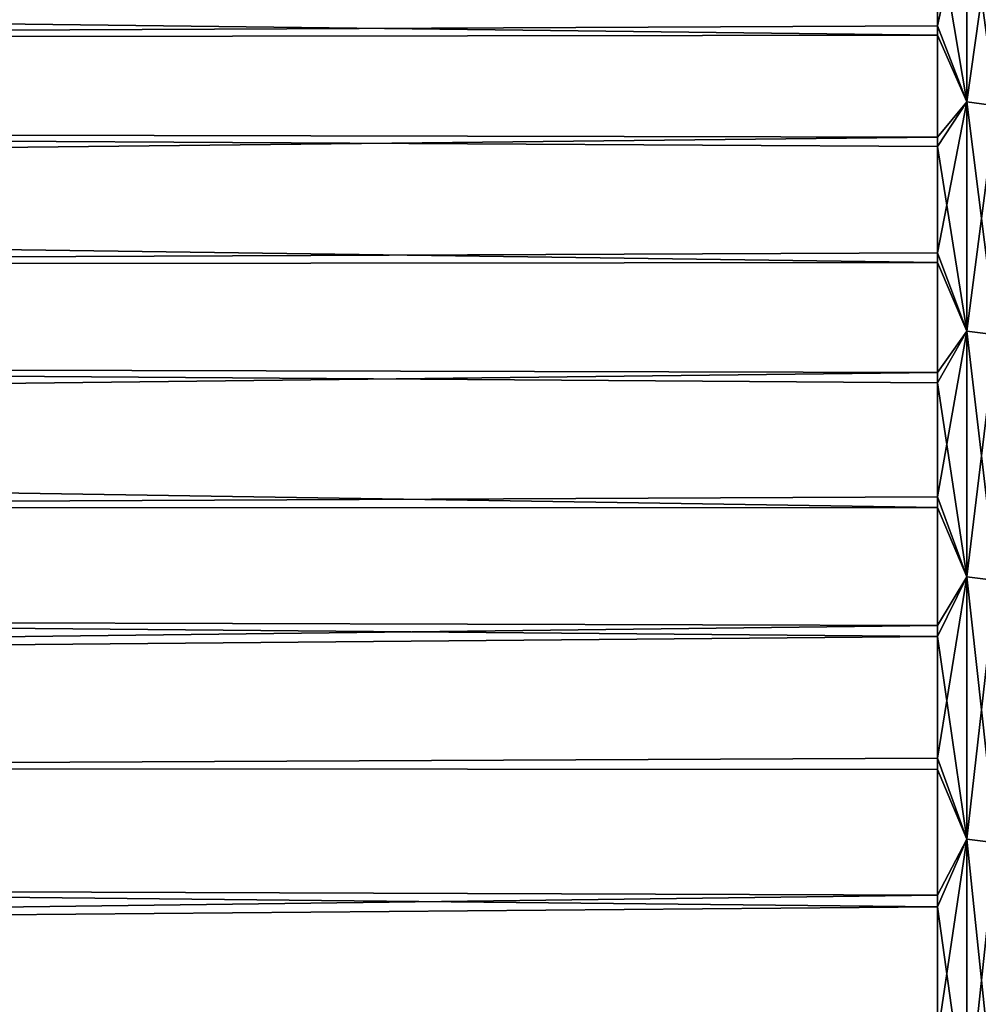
# Model space of a CAD drawing. Header units: millimetres. Extents: x -161 to 161, y -94 to 1149.
# Tile 712 of 1056: x 158.81 to 160.38, y -38.98 to -37.37. Entities that reach past the tile are written whole.
import ezdxf

# ---------------------------------------------------------------- set-up
doc = ezdxf.new("R2010")
doc.units = ezdxf.units.MM
doc.header["$LTSCALE"] = 81.481481
doc.layers.add('378', color=7, linetype='CONTINUOUS')
doc.layers.add('385', color=7, linetype='CONTINUOUS')

msp = doc.modelspace()

# ---------------------------------------------------------------- linework, layer by layer
at = {"layer": '378', "color": 7, "linetype": 'CONTINUOUS', "true_color": 0xaaaaaa}
for points in [[(160.3087, -37.2206, -9.0931), (160.3087, -37.396, -9.4775), (135.8923, -37.104, -8.8259), (160.3087, -37.2206, -9.0931)], [(135.8923, -37.104, -8.8259), (160.3087, -37.396, -9.4775), (136.2357, -37.4357, -9.5623), (135.8923, -37.104, -8.8259)], [(131.8, -37.5033, 9.6036), (160.3087, -37.2064, 8.961), (131.8, -37.1563, 8.8473), (131.8, -37.5033, 9.6036)], [(160.3087, -37.3811, 9.3456), (160.3087, -37.2064, 8.961), (131.8, -37.5033, 9.6036), (160.3087, -37.3811, 9.3456)], [(160.3087, -37.5631, 9.7268), (160.3087, -37.3811, 9.3456), (131.8, -37.5033, 9.6036), (160.3087, -37.5631, 9.7268)], [(160.3087, -37.396, -9.4775), (160.3087, -37.5786, -9.8584), (136.2357, -37.4357, -9.5623), (160.3087, -37.396, -9.4775)], [(160.3087, -37.5786, -9.8584), (160.3087, -37.7684, -10.2358), (136.2357, -37.4357, -9.5623), (160.3087, -37.5786, -9.8584)], [(136.2357, -37.4357, -9.5623), (160.3087, -37.7684, -10.2358), (136.573, -37.7945, -10.2858), (136.2357, -37.4357, -9.5623)], [(131.8, -37.8782, 10.3464), (160.3087, -37.5631, 9.7268), (131.8, -37.5033, 9.6036), (131.8, -37.8782, 10.3464)], [(160.3087, -37.7522, 10.1043), (160.3087, -37.5631, 9.7268), (131.8, -37.8782, 10.3464), (160.3087, -37.7522, 10.1043)], [(160.3087, -37.9485, 10.4782), (160.3087, -37.7522, 10.1043), (131.8, -37.8782, 10.3464), (160.3087, -37.9485, 10.4782)], [(160.3087, -37.7684, -10.2358), (160.3087, -37.9653, -10.6095), (136.573, -37.7945, -10.2858), (160.3087, -37.7684, -10.2358)], [(160.3087, -37.9653, -10.6095), (160.3087, -38.1693, -10.9794), (136.573, -37.7945, -10.2858), (160.3087, -37.9653, -10.6095)], [(136.573, -37.7945, -10.2858), (160.3087, -38.1693, -10.9794), (136.9032, -38.1779, -10.9938), (136.573, -37.7945, -10.2858)], [(131.8, -38.2807, 11.0746), (160.3087, -37.9485, 10.4782), (131.8, -37.8782, 10.3464), (131.8, -38.2807, 11.0746)], [(160.3087, -38.1518, 10.8483), (160.3087, -37.9485, 10.4782), (131.8, -38.2807, 11.0746), (160.3087, -38.1518, 10.8483)], [(160.3087, -38.3622, 11.2145), (160.3087, -38.1518, 10.8483), (131.8, -38.2807, 11.0746), (160.3087, -38.3622, 11.2145)], [(160.3087, -38.1693, -10.9794), (160.3087, -38.3803, -11.3453), (136.9032, -38.1779, -10.9938), (160.3087, -38.1693, -10.9794)], [(136.9032, -38.1779, -10.9938), (160.3087, -38.3803, -11.3453), (137.2249, -38.5837, -11.6836), (136.9032, -38.1779, -10.9938)], [(131.8, -38.7101, 11.7873), (160.3087, -38.3622, 11.2145), (131.8, -38.2807, 11.0746), (131.8, -38.7101, 11.7873)], [(160.3087, -38.5794, 11.5767), (160.3087, -38.3622, 11.2145), (131.8, -38.7101, 11.7873), (160.3087, -38.5794, 11.5767)], [(160.3087, -38.3803, -11.3453), (160.3087, -38.5982, -11.7073), (137.2249, -38.5837, -11.6836), (160.3087, -38.3803, -11.3453)], [(160.3087, -38.8036, 11.9348), (160.3087, -38.5794, 11.5767), (131.8, -38.7101, 11.7873), (160.3087, -38.8036, 11.9348)], [(160.3087, -38.5982, -11.7073), (160.3087, -38.823, -12.065), (137.2249, -38.5837, -11.6836), (160.3087, -38.5982, -11.7073)], [(137.2249, -38.5837, -11.6836), (160.3087, -38.823, -12.065), (137.5382, -39.0125, -12.3557), (137.2249, -38.5837, -11.6836)], [(131.8, -39.1659, 12.4835), (160.3087, -38.8036, 11.9348), (131.8, -38.7101, 11.7873), (131.8, -39.1659, 12.4835)], [(160.3087, -39.0346, 12.2886), (160.3087, -38.8036, 11.9348), (131.8, -39.1659, 12.4835), (160.3087, -39.0346, 12.2886)], [(160.3087, -38.823, -12.065), (160.3087, -39.0545, -12.4185), (137.5382, -39.0125, -12.3557), (160.3087, -38.823, -12.065)]]:
    msp.add_3dface(points, dxfattribs=at)
at = {"layer": '385', "color": 7, "linetype": 'CONTINUOUS', "true_color": 0xaaaaaa}
for points in [[(160.3087, -37.2206, -9.0931), (160.3564, -37.1586, -8.9467), (160.3564, -37.5055, -9.7029), (160.3087, -37.2206, -9.0931)], [(160.3087, -37.2064, 8.961), (160.3087, -37.3811, 9.3456), (160.3564, -37.1586, 8.8467), (160.3087, -37.2064, 8.961)], [(160.3087, -37.3811, 9.3456), (160.3564, -37.5055, 9.6029), (160.3564, -37.1586, 8.8467), (160.3087, -37.3811, 9.3456)], [(160.3564, -37.5055, 9.6029), (160.4045, -37.165, 8.8439), (160.3564, -37.1586, 8.8467), (160.3564, -37.5055, 9.6029)], [(160.4045, -37.165, -8.9439), (160.4045, -37.5118, -9.6999), (160.3564, -37.1586, -8.9467), (160.4045, -37.165, -8.9439)], [(160.3564, -37.1586, -8.9467), (160.4045, -37.5118, -9.6999), (160.3564, -37.5055, -9.7029), (160.3564, -37.1586, -8.9467)], [(160.4045, -37.5118, 9.5999), (160.4045, -37.165, 8.8439), (160.3564, -37.5055, 9.6029), (160.4045, -37.5118, 9.5999)], [(160.3087, -37.396, -9.4775), (160.3087, -37.2206, -9.0931), (160.3564, -37.5055, -9.7029), (160.3087, -37.396, -9.4775)], [(160.3087, -37.3811, 9.3456), (160.3087, -37.5631, 9.7268), (160.3564, -37.5055, 9.6029), (160.3087, -37.3811, 9.3456)], [(160.3087, -37.5786, -9.8584), (160.3087, -37.396, -9.4775), (160.3564, -37.5055, -9.7029), (160.3087, -37.5786, -9.8584)], [(160.3087, -37.5786, -9.8584), (160.3564, -37.5055, -9.7029), (160.3564, -37.8805, -10.4457), (160.3087, -37.5786, -9.8584)], [(160.3087, -37.5631, 9.7268), (160.3087, -37.7522, 10.1043), (160.3564, -37.5055, 9.6029), (160.3087, -37.5631, 9.7268)], [(160.3087, -37.7522, 10.1043), (160.3564, -37.8805, 10.3457), (160.3564, -37.5055, 9.6029), (160.3087, -37.7522, 10.1043)], [(160.3564, -37.8805, 10.3457), (160.4045, -37.5118, 9.5999), (160.3564, -37.5055, 9.6029), (160.3564, -37.8805, 10.3457)], [(160.4045, -37.5118, -9.6999), (160.4045, -37.8866, -10.4424), (160.3564, -37.5055, -9.7029), (160.4045, -37.5118, -9.6999)], [(160.3564, -37.5055, -9.7029), (160.4045, -37.8866, -10.4424), (160.3564, -37.8805, -10.4457), (160.3564, -37.5055, -9.7029)], [(160.4045, -37.8866, 10.3424), (160.4045, -37.5118, 9.5999), (160.3564, -37.8805, 10.3457), (160.4045, -37.8866, 10.3424)], [(160.3087, -37.7684, -10.2358), (160.3087, -37.5786, -9.8584), (160.3564, -37.8805, -10.4457), (160.3087, -37.7684, -10.2358)], [(160.3087, -37.7522, 10.1043), (160.3087, -37.9485, 10.4782), (160.3564, -37.8805, 10.3457), (160.3087, -37.7522, 10.1043)], [(160.3087, -37.9653, -10.6095), (160.3087, -37.7684, -10.2358), (160.3564, -37.8805, -10.4457), (160.3087, -37.9653, -10.6095)], [(160.3087, -37.9653, -10.6095), (160.3564, -37.8805, -10.4457), (160.3564, -38.2829, -11.1739), (160.3087, -37.9653, -10.6095)], [(160.3087, -37.9485, 10.4782), (160.3087, -38.1518, 10.8483), (160.3564, -37.8805, 10.3457), (160.3087, -37.9485, 10.4782)], [(160.3087, -38.1518, 10.8483), (160.3564, -38.2829, 11.0739), (160.3564, -37.8805, 10.3457), (160.3087, -38.1518, 10.8483)], [(160.3564, -38.2829, 11.0739), (160.4045, -37.8866, 10.3424), (160.3564, -37.8805, 10.3457), (160.3564, -38.2829, 11.0739)], [(160.4045, -37.8866, -10.4424), (160.4045, -38.289, -11.1704), (160.3564, -37.8805, -10.4457), (160.4045, -37.8866, -10.4424)], [(160.3564, -37.8805, -10.4457), (160.4045, -38.289, -11.1704), (160.3564, -38.2829, -11.1739), (160.3564, -37.8805, -10.4457)], [(160.4045, -38.289, 11.0704), (160.4045, -37.8866, 10.3424), (160.3564, -38.2829, 11.0739), (160.4045, -38.289, 11.0704)], [(160.3087, -38.1693, -10.9794), (160.3087, -37.9653, -10.6095), (160.3564, -38.2829, -11.1739), (160.3087, -38.1693, -10.9794)], [(160.3087, -38.1518, 10.8483), (160.3087, -38.3622, 11.2145), (160.3564, -38.2829, 11.0739), (160.3087, -38.1518, 10.8483)], [(160.3087, -38.3803, -11.3453), (160.3087, -38.1693, -10.9794), (160.3564, -38.2829, -11.1739), (160.3087, -38.3803, -11.3453)], [(160.3087, -38.3803, -11.3453), (160.3564, -38.2829, -11.1739), (160.3564, -38.7123, -11.8865), (160.3087, -38.3803, -11.3453)], [(160.3087, -38.3622, 11.2145), (160.3087, -38.5794, 11.5767), (160.3564, -38.2829, 11.0739), (160.3087, -38.3622, 11.2145)], [(160.3087, -38.5794, 11.5767), (160.3564, -38.7123, 11.7865), (160.3564, -38.2829, 11.0739), (160.3087, -38.5794, 11.5767)], [(160.3564, -38.7123, 11.7865), (160.4045, -38.289, 11.0704), (160.3564, -38.2829, 11.0739), (160.3564, -38.7123, 11.7865)], [(160.4045, -38.289, -11.1704), (160.4045, -38.7182, -11.8828), (160.3564, -38.2829, -11.1739), (160.4045, -38.289, -11.1704)], [(160.3564, -38.2829, -11.1739), (160.4045, -38.7182, -11.8828), (160.3564, -38.7123, -11.8865), (160.3564, -38.2829, -11.1739)], [(160.4045, -38.7182, 11.7828), (160.4045, -38.289, 11.0704), (160.3564, -38.7123, 11.7865), (160.4045, -38.7182, 11.7828)], [(160.3087, -38.5982, -11.7073), (160.3087, -38.3803, -11.3453), (160.3564, -38.7123, -11.8865), (160.3087, -38.5982, -11.7073)], [(160.3087, -38.5794, 11.5767), (160.3087, -38.8036, 11.9348), (160.3564, -38.7123, 11.7865), (160.3087, -38.5794, 11.5767)], [(160.3087, -38.823, -12.065), (160.3087, -38.5982, -11.7073), (160.3564, -38.7123, -11.8865), (160.3087, -38.823, -12.065)], [(160.3087, -38.823, -12.065), (160.3564, -38.7123, -11.8865), (160.3564, -39.1681, -12.5826), (160.3087, -38.823, -12.065)], [(160.3087, -38.8036, 11.9348), (160.3087, -39.0346, 12.2886), (160.3564, -38.7123, 11.7865), (160.3087, -38.8036, 11.9348)], [(160.3087, -39.0346, 12.2886), (160.3564, -39.1681, 12.4826), (160.3564, -38.7123, 11.7865), (160.3087, -39.0346, 12.2886)], [(160.3564, -39.1681, 12.4826), (160.4045, -38.7182, 11.7828), (160.3564, -38.7123, 11.7865), (160.3564, -39.1681, 12.4826)], [(160.4045, -38.7182, -11.8828), (160.4045, -39.1739, -12.5786), (160.3564, -38.7123, -11.8865), (160.4045, -38.7182, -11.8828)], [(160.3564, -38.7123, -11.8865), (160.4045, -39.1739, -12.5786), (160.3564, -39.1681, -12.5826), (160.3564, -38.7123, -11.8865)], [(160.4045, -39.1739, 12.4786), (160.4045, -38.7182, 11.7828), (160.3564, -39.1681, 12.4826), (160.4045, -39.1739, 12.4786)], [(160.3087, -39.0545, -12.4185), (160.3087, -38.823, -12.065), (160.3564, -39.1681, -12.5826), (160.3087, -39.0545, -12.4185)]]:
    msp.add_3dface(points, dxfattribs=at)

doc.saveas('drawing.dxf')
